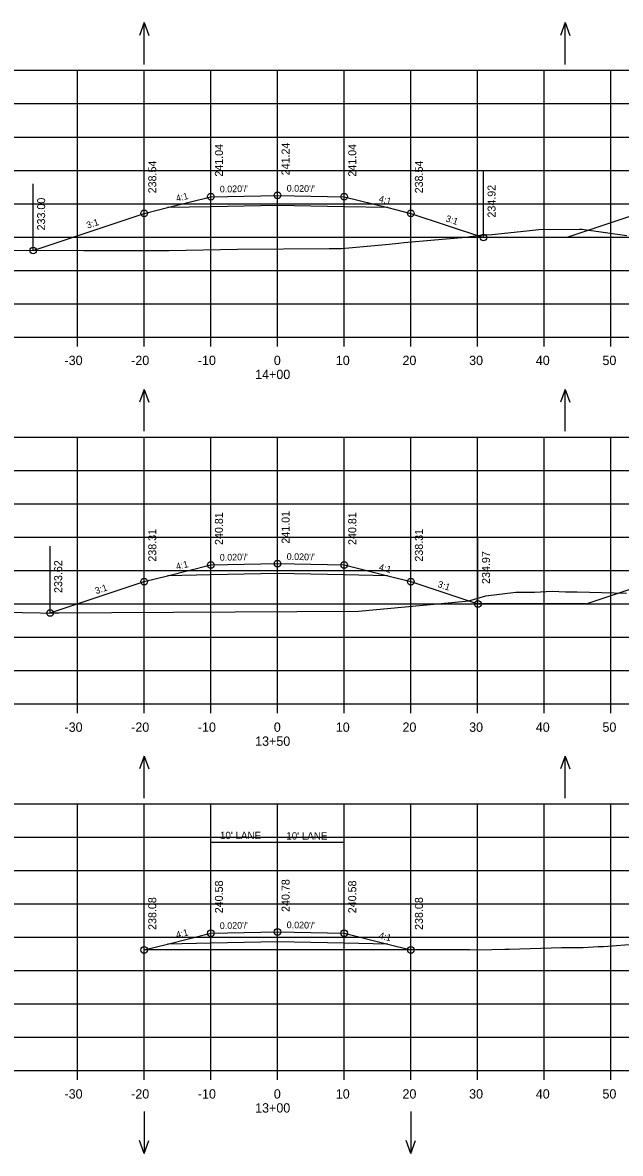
# Model space of a CAD drawing. Extents: x 1342547 to 1344156, y -1532351 to -1517216.
# Drawn here: x 1343039.9 to 1343129.6, y -1532134 to -1531964.4 of the extents above; entities that cross this region are included whole.
import ezdxf

# ---------------------------------------------------------------- set-up
doc = ezdxf.new("R2010")
doc.units = 0
for name, color, linetype in [('R_Alt Surface', 7, 'Continuous'), ('R_Axis', 7, 'Continuous'), ('R_Axis Annot', 7, 'Continuous'), ('R_Draft', 7, 'Continuous'), ('R_Exist Surface', 7, 'Continuous'), ('R_Fin Surface', 7, 'Continuous'), ('R_Grid', 7, 'Continuous'), ('R_No Plot', 7, 'Continuous'), ('R_Water', 7, 'Continuous'), ('R_Xsect Elev', 7, 'Continuous'), ('R_Xsect Slope', 7, 'Continuous')]:
    doc.layers.add(name, color=color, linetype=linetype)

msp = doc.modelspace()

# ---------------------------------------------------------------- linework, layer by layer
at = {"layer": 'R_Alt Surface'}
for points in [[(1343094.71, -1531992.18), (1343088.19, -1531992.05), (1343078.19, -1531991.85), (1343068.19, -1531992.05), (1343061.67, -1531992.18)], [(1343094.71, -1532047.41), (1343088.19, -1532047.28), (1343078.19, -1532047.08), (1343068.19, -1532047.28), (1343061.67, -1532047.41)], [(1343094.71, -1532102.64), (1343088.19, -1532102.51), (1343078.19, -1532102.31), (1343068.19, -1532102.51), (1343061.67, -1532102.64)]]:
    msp.add_lwpolyline(points, dxfattribs=at)
at = {"layer": 'R_Axis'}
for p, q in [((1342938.19, -1532011.6), (1343218.19, -1532011.6)), ((1343048.19, -1532013), (1343048.19, -1532011.6)), ((1343058.19, -1532013), (1343058.19, -1532011.6)), ((1343068.19, -1532013), (1343068.19, -1532011.6)), ((1343078.19, -1532013), (1343078.19, -1532011.6)), ((1343088.19, -1532013), (1343088.19, -1532011.6)), ((1343098.19, -1532013), (1343098.19, -1532011.6)), ((1343108.19, -1532013), (1343108.19, -1532011.6)), ((1343118.19, -1532013), (1343118.19, -1532011.6)), ((1343128.19, -1532013), (1343128.19, -1532011.6)), ((1342938.19, -1532066.6), (1343218.19, -1532066.6)), ((1343048.19, -1532068), (1343048.19, -1532066.6)), ((1343058.19, -1532068), (1343058.19, -1532066.6)), ((1343068.19, -1532068), (1343068.19, -1532066.6)), ((1343078.19, -1532068), (1343078.19, -1532066.6)), ((1343088.19, -1532068), (1343088.19, -1532066.6)), ((1343098.19, -1532068), (1343098.19, -1532066.6)), ((1343108.19, -1532068), (1343108.19, -1532066.6)), ((1343118.19, -1532068), (1343118.19, -1532066.6)), ((1343128.19, -1532068), (1343128.19, -1532066.6)), ((1342938.19, -1532121.6), (1343218.19, -1532121.6)), ((1343048.19, -1532123), (1343048.19, -1532121.6)), ((1343058.19, -1532123), (1343058.19, -1532121.6)), ((1343068.19, -1532123), (1343068.19, -1532121.6)), ((1343078.19, -1532123), (1343078.19, -1532121.6)), ((1343088.19, -1532123), (1343088.19, -1532121.6)), ((1343098.19, -1532123), (1343098.19, -1532121.6)), ((1343108.19, -1532123), (1343108.19, -1532121.6)), ((1343118.19, -1532123), (1343118.19, -1532121.6)), ((1343128.19, -1532123), (1343128.19, -1532121.6))]:
    msp.add_line(p, q, dxfattribs=at)
at = {"layer": 'R_Draft'}
for p, q in [((1343121.48, -1531996.68), (1343109.09, -1531996.68)), ((1343124.49, -1532051.63), (1343108.25, -1532051.63))]:
    msp.add_line(p, q, dxfattribs=at)
at = {"layer": 'R_Exist Surface'}
for points in [[(1343031.95, -1531998.58), (1343049.14, -1531998.63), (1343061.95, -1531998.61), (1343072.17, -1531998.43), (1343085.95, -1531998.34), (1343087.76, -1531998.32), (1343094.94, -1531997.69), (1343096.33, -1531997.52), (1343097.16, -1531997.43), (1343101.75, -1531997.03), (1343106.42, -1531996.61), (1343108.52, -1531996.3), (1343110.31, -1531996.2), (1343115.56, -1531995.69), (1343117.37, -1531995.45), (1343123.47, -1531995.41), (1343123.64, -1531995.41), (1343123.81, -1531995.44), (1343130.56, -1531996.39)], [(1343044.08, -1532052.98), (1343090.32, -1532052.7), (1343104.31, -1532051.4), (1343106.87, -1532051.17), (1343109.44, -1532050.39), (1343113.92, -1532049.88), (1343116.74, -1532049.85), (1343119.37, -1532049.72), (1343121.4, -1532049.83), (1343123.14, -1532049.81), (1343130.51, -1532050)], [(1342989.43, -1532051.94), (1342992.62, -1532051.53), (1342994.26, -1532051.96), (1343002.06, -1532051.86), (1343013.37, -1532052.12), (1343019.39, -1532052.16), (1343025.65, -1532052.21), (1343028.36, -1532052.25), (1343034.39, -1532052.33), (1343036.71, -1532052.61), (1343038.28, -1532052.86), (1343039.89, -1532052.91), (1343045.32, -1532053)], [(1343106.97, -1532103.49), (1343110.35, -1532103.44), (1343112.28, -1532103.4), (1343112.99, -1532103.4), (1343120.77, -1532103.16), (1343124.01, -1532103.16), (1343126.29, -1532103.01), (1343127.08, -1532103.01), (1343132.22, -1532102.61)], [(1343106.97, -1532103.49), (1343058.19, -1532103.51)]]:
    msp.add_lwpolyline(points, dxfattribs=at)
at = {"layer": 'R_Fin Surface'}
for points in [[(1343121.48, -1531996.68), (1343146.56, -1531988.32), (1343162.98, -1531982.84), (1343168.59, -1531981.9), (1343169.96, -1531981.68), (1343172.75, -1531981.21), (1343177.48, -1531980.42), (1343181.72, -1531980.25), (1343188.98, -1531979.96), (1343190.25, -1531979.94), (1343190.98, -1531979.92), (1343201.66, -1531979.71), (1343218.19, -1531979.38)], [(1343041.52, -1531998.61), (1343058.19, -1531993.05), (1343061.67, -1531992.18), (1343068.19, -1531990.55), (1343078.19, -1531990.35), (1343088.19, -1531990.55), (1343094.71, -1531992.18), (1343098.19, -1531993.05), (1343109.09, -1531996.68)], [(1343124.49, -1532051.63), (1343150.93, -1532042.81), (1343169.59, -1532036.57), (1343171.85, -1532036.19), (1343176.55, -1532035.41), (1343176.55, -1532035.41), (1343183.78, -1532035.12), (1343188.05, -1532034.95), (1343189.32, -1532034.93), (1343190.05, -1532034.91), (1343208.89, -1532034.53), (1343218.19, -1532034.35)], [(1343044.08, -1532052.98), (1343058.19, -1532048.28), (1343061.67, -1532047.41), (1343068.19, -1532045.78), (1343078.19, -1532045.58), (1343088.19, -1532045.78), (1343094.71, -1532047.41), (1343098.19, -1532048.28), (1343108.25, -1532051.63)], [(1343058.19, -1532103.51), (1343061.67, -1532102.64), (1343068.19, -1532101.01), (1343078.19, -1532100.81), (1343088.19, -1532101.01), (1343094.71, -1532102.64), (1343098.19, -1532103.51)]]:
    msp.add_lwpolyline(points, dxfattribs=at)
at = {"layer": 'R_Grid'}
for p, q in [((1342938.19, -1531971.6), (1343218.19, -1531971.6)), ((1343048.19, -1532011.6), (1343048.19, -1531971.6)), ((1343058.19, -1532011.6), (1343058.19, -1531971.6)), ((1343068.19, -1532011.6), (1343068.19, -1531971.6)), ((1343078.19, -1532011.6), (1343078.19, -1531971.6)), ((1343088.19, -1532011.6), (1343088.19, -1531971.6)), ((1343098.19, -1532011.6), (1343098.19, -1531971.6)), ((1343108.19, -1532011.6), (1343108.19, -1531971.6)), ((1343118.19, -1532011.6), (1343118.19, -1531971.6)), ((1343128.19, -1532011.6), (1343128.19, -1531971.6)), ((1342938.19, -1531976.6), (1343218.19, -1531976.6)), ((1342938.19, -1531981.6), (1343218.19, -1531981.6)), ((1342938.19, -1531986.6), (1343218.19, -1531986.6)), ((1342938.19, -1531991.6), (1343218.19, -1531991.6)), ((1342938.19, -1531996.6), (1343218.19, -1531996.6)), ((1342938.19, -1532001.6), (1343218.19, -1532001.6)), ((1342938.19, -1532006.6), (1343218.19, -1532006.6)), ((1342938.19, -1532011.6), (1343218.19, -1532011.6)), ((1342938.19, -1532026.6), (1343218.19, -1532026.6)), ((1342938.19, -1532026.6), (1343218.19, -1532026.6)), ((1343048.19, -1532066.6), (1343048.19, -1532026.6)), ((1343048.19, -1532066.6), (1343048.19, -1532026.6)), ((1343058.19, -1532066.6), (1343058.19, -1532026.6)), ((1343058.19, -1532066.6), (1343058.19, -1532026.6)), ((1343068.19, -1532066.6), (1343068.19, -1532026.6)), ((1343068.19, -1532066.6), (1343068.19, -1532026.6)), ((1343078.19, -1532066.6), (1343078.19, -1532026.6)), ((1343078.19, -1532066.6), (1343078.19, -1532026.6)), ((1343088.19, -1532066.6), (1343088.19, -1532026.6)), ((1343088.19, -1532066.6), (1343088.19, -1532026.6)), ((1343098.19, -1532066.6), (1343098.19, -1532026.6)), ((1343098.19, -1532066.6), (1343098.19, -1532026.6)), ((1343108.19, -1532066.6), (1343108.19, -1532026.6)), ((1343108.19, -1532066.6), (1343108.19, -1532026.6)), ((1343118.19, -1532066.6), (1343118.19, -1532026.6)), ((1343118.19, -1532066.6), (1343118.19, -1532026.6)), ((1343128.19, -1532066.6), (1343128.19, -1532026.6)), ((1343128.19, -1532066.6), (1343128.19, -1532026.6)), ((1342938.19, -1532031.6), (1343218.19, -1532031.6)), ((1342938.19, -1532031.6), (1343218.19, -1532031.6)), ((1342938.19, -1532036.6), (1343218.19, -1532036.6)), ((1342938.19, -1532036.6), (1343218.19, -1532036.6)), ((1342938.19, -1532041.6), (1343218.19, -1532041.6)), ((1342938.19, -1532041.6), (1343218.19, -1532041.6)), ((1342938.19, -1532046.6), (1343218.19, -1532046.6)), ((1342938.19, -1532046.6), (1343218.19, -1532046.6)), ((1342938.19, -1532051.6), (1343218.19, -1532051.6)), ((1342938.19, -1532051.6), (1343218.19, -1532051.6)), ((1342938.19, -1532056.6), (1343218.19, -1532056.6)), ((1342938.19, -1532056.6), (1343218.19, -1532056.6)), ((1342938.19, -1532061.6), (1343218.19, -1532061.6)), ((1342938.19, -1532061.6), (1343218.19, -1532061.6)), ((1342938.19, -1532066.6), (1343218.19, -1532066.6)), ((1342938.19, -1532066.6), (1343218.19, -1532066.6)), ((1342938.19, -1532081.6), (1343218.19, -1532081.6)), ((1342938.19, -1532081.6), (1343218.19, -1532081.6)), ((1343048.19, -1532121.6), (1343048.19, -1532081.6)), ((1343048.19, -1532121.6), (1343048.19, -1532081.6)), ((1343058.19, -1532121.6), (1343058.19, -1532081.6)), ((1343058.19, -1532121.6), (1343058.19, -1532081.6)), ((1343068.19, -1532121.6), (1343068.19, -1532081.6)), ((1343068.19, -1532121.6), (1343068.19, -1532081.6)), ((1343078.19, -1532121.6), (1343078.19, -1532081.6)), ((1343078.19, -1532121.6), (1343078.19, -1532081.6)), ((1343088.19, -1532121.6), (1343088.19, -1532081.6)), ((1343088.19, -1532121.6), (1343088.19, -1532081.6)), ((1343098.19, -1532121.6), (1343098.19, -1532081.6)), ((1343098.19, -1532121.6), (1343098.19, -1532081.6)), ((1343108.19, -1532121.6), (1343108.19, -1532081.6)), ((1343108.19, -1532121.6), (1343108.19, -1532081.6)), ((1343118.19, -1532121.6), (1343118.19, -1532081.6)), ((1343118.19, -1532121.6), (1343118.19, -1532081.6)), ((1343128.19, -1532121.6), (1343128.19, -1532081.6)), ((1343128.19, -1532121.6), (1343128.19, -1532081.6)), ((1342938.19, -1532086.6), (1343218.19, -1532086.6)), ((1342938.19, -1532086.6), (1343218.19, -1532086.6)), ((1342938.19, -1532091.6), (1343218.19, -1532091.6)), ((1342938.19, -1532091.6), (1343218.19, -1532091.6)), ((1342938.19, -1532096.6), (1343218.19, -1532096.6)), ((1342938.19, -1532096.6), (1343218.19, -1532096.6)), ((1342938.19, -1532101.6), (1343218.19, -1532101.6)), ((1342938.19, -1532101.6), (1343218.19, -1532101.6)), ((1342938.19, -1532106.6), (1343218.19, -1532106.6)), ((1342938.19, -1532106.6), (1343218.19, -1532106.6)), ((1342938.19, -1532111.6), (1343218.19, -1532111.6)), ((1342938.19, -1532111.6), (1343218.19, -1532111.6)), ((1342938.19, -1532116.6), (1343218.19, -1532116.6)), ((1342938.19, -1532116.6), (1343218.19, -1532116.6)), ((1342938.19, -1532121.6), (1343218.19, -1532121.6)), ((1342938.19, -1532121.6), (1343218.19, -1532121.6))]:
    msp.add_line(p, q, dxfattribs=at)
at = {"layer": 'R_No Plot'}
for centre in [(1343068.19, -1531990.55), (1343078.19, -1531990.35), (1343088.19, -1531990.55), (1343058.19, -1531993.05), (1343098.19, -1531993.05), (1343109.09, -1531996.68), (1343041.52, -1531998.61), (1343078.19, -1532045.58), (1343068.19, -1532045.78), (1343088.19, -1532045.78), (1343058.19, -1532048.28), (1343098.19, -1532048.28), (1343108.25, -1532051.63), (1343044.08, -1532052.98), (1343068.19, -1532101.01), (1343078.19, -1532100.81), (1343088.19, -1532101.01), (1343058.19, -1532103.51), (1343098.19, -1532103.51)]:
    msp.add_circle(centre, 0.5, dxfattribs=at)
at = {"layer": 'R_Water'}
for p, q in [((1343058.19, -1531964.45), (1343057.49, -1531966.37)), ((1343058.19, -1531970.73), (1343058.19, -1531964.45)), ((1343058.19, -1531964.45), (1343058.89, -1531966.37)), ((1343121.34, -1531964.45), (1343120.64, -1531966.37)), ((1343121.34, -1531970.73), (1343121.34, -1531964.45)), ((1343121.34, -1531964.45), (1343122.04, -1531966.37)), ((1343058.19, -1532019.45), (1343057.49, -1532021.37)), ((1343058.19, -1532025.73), (1343058.19, -1532019.45)), ((1343058.19, -1532019.45), (1343058.89, -1532021.37)), ((1343121.34, -1532019.45), (1343120.64, -1532021.37)), ((1343121.34, -1532025.73), (1343121.34, -1532019.45)), ((1343121.34, -1532019.45), (1343122.04, -1532021.37)), ((1343058.19, -1532074.45), (1343057.49, -1532076.37)), ((1343058.19, -1532080.73), (1343058.19, -1532074.45)), ((1343058.19, -1532074.45), (1343058.89, -1532076.37)), ((1343121.34, -1532074.45), (1343120.64, -1532076.37)), ((1343121.34, -1532080.73), (1343121.34, -1532074.45)), ((1343121.34, -1532074.45), (1343122.04, -1532076.37)), ((1343058.19, -1532127.74), (1343058.19, -1532134.02)), ((1343098.19, -1532127.74), (1343098.19, -1532134.02)), ((1343058.19, -1532134.02), (1343057.49, -1532132.1)), ((1343058.19, -1532134.02), (1343058.89, -1532132.1)), ((1343098.19, -1532134.02), (1343097.49, -1532132.1)), ((1343098.19, -1532134.02), (1343098.89, -1532132.1))]:
    msp.add_line(p, q, dxfattribs=at)
at = {"layer": 'R_Xsect Elev'}
for p, q in [((1343068.19, -1531990.55), (1343068.19, -1531980.55)), ((1343078.19, -1531990.35), (1343078.19, -1531980.35)), ((1343088.19, -1531990.55), (1343088.19, -1531980.55)), ((1343058.19, -1531993.05), (1343058.19, -1531983.05)), ((1343098.19, -1531993.05), (1343098.19, -1531983.05)), ((1343109.09, -1531996.68), (1343109.09, -1531986.68)), ((1343041.52, -1531998.61), (1343041.52, -1531988.61)), ((1343068.19, -1532045.78), (1343068.19, -1532035.78)), ((1343078.19, -1532045.58), (1343078.19, -1532035.58)), ((1343088.19, -1532045.78), (1343088.19, -1532035.78)), ((1343058.19, -1532048.28), (1343058.19, -1532038.28)), ((1343098.19, -1532048.28), (1343098.19, -1532038.28)), ((1343108.25, -1532051.63), (1343108.25, -1532041.63)), ((1343044.08, -1532052.98), (1343044.08, -1532042.98)), ((1343068.19, -1532101), (1343068.19, -1532086.5)), ((1343088.19, -1532087.38), (1343068.19, -1532087.38)), ((1343078.19, -1532100.8), (1343078.19, -1532086.5)), ((1343088.19, -1532101), (1343088.19, -1532086.5)), ((1343078.19, -1532100.81), (1343078.19, -1532090.81)), ((1343068.19, -1532101.01), (1343068.19, -1532091.01)), ((1343088.19, -1532101.01), (1343088.19, -1532091.01)), ((1343058.19, -1532103.51), (1343058.19, -1532093.51)), ((1343098.19, -1532103.51), (1343098.19, -1532093.51))]:
    msp.add_line(p, q, dxfattribs=at)

# ---------------------------------------------------------------- texts
at = {"layer": 'R_Axis Annot'}
for s, p in [('-30', (1343046.23, -1532015.8)), ('-20', (1343056.23, -1532015.8)), ('-10', (1343066.23, -1532015.8)), ('0', (1343077.63, -1532015.8)), ('10', (1343086.93, -1532015.8)), ('20', (1343096.93, -1532015.8)), ('30', (1343106.93, -1532015.8)), ('40', (1343116.93, -1532015.8)), ('50', (1343126.93, -1532015.8)), ('14+00', (1343074.83, -1532017.9)), ('-30', (1343046.23, -1532070.8)), ('-20', (1343056.23, -1532070.8)), ('-10', (1343066.23, -1532070.8)), ('0', (1343077.63, -1532070.8)), ('10', (1343086.93, -1532070.8)), ('20', (1343096.93, -1532070.8)), ('30', (1343106.93, -1532070.8)), ('40', (1343116.93, -1532070.8)), ('50', (1343126.93, -1532070.8)), ('13+50', (1343074.83, -1532072.9)), ('-30', (1343046.23, -1532125.8)), ('-20', (1343056.23, -1532125.8)), ('-10', (1343066.23, -1532125.8)), ('0', (1343077.63, -1532125.8)), ('10', (1343086.93, -1532125.8)), ('20', (1343096.93, -1532125.8)), ('30', (1343106.93, -1532125.8)), ('40', (1343116.93, -1532125.8)), ('50', (1343126.93, -1532125.8)), ('13+00', (1343074.83, -1532127.9))]:
    msp.add_text(s, height=1.4, dxfattribs=at).set_placement(p)
at = {"layer": 'R_Xsect Elev'}
for s, p in [('241.04', (1343069.99, -1531987.55)), ('241.24', (1343079.99, -1531987.35)), ('241.04', (1343089.99, -1531987.55)), ('238.54', (1343059.99, -1531990.05)), ('238.54', (1343099.99, -1531990.05)), ('234.92', (1343110.89, -1531993.68)), ('233.00', (1343043.32, -1531995.61)), ('240.81', (1343069.99, -1532042.78)), ('241.01', (1343079.99, -1532042.58)), ('240.81', (1343089.99, -1532042.78)), ('238.31', (1343059.99, -1532045.28)), ('238.31', (1343099.99, -1532045.28)), ('233.62', (1343045.88, -1532049.98)), ('234.97', (1343110.05, -1532048.63)), ('240.58', (1343069.99, -1532098.01)), ('240.78', (1343079.99, -1532097.81)), ('240.58', (1343089.99, -1532098.01)), ('238.08', (1343059.99, -1532100.51)), ('238.08', (1343099.99, -1532100.51))]:
    msp.add_text(s, height=1.2, rotation=90, dxfattribs=at).set_placement(p)
for p in [(1343069.55, -1532086.89), (1343079.5, -1532086.96)]:
    msp.add_text("10' LANE", height=1.1, dxfattribs=at).set_placement(p)
at = {"layer": 'R_Xsect Slope'}
for s, rotation, p in [("0.020'/'", 1.1458, (1343069.53, -1531989.92)), ("0.020'/'", 358.8542, (1343079.55, -1531989.78)), ('4:1', 14.0362, (1343063.07, -1531991.32)), ('4:1', 345.9638, (1343093.31, -1531991.32)), ('3:1', 18.4332, (1343049.7, -1531995.35)), ('3:1', 341.5668, (1343103.31, -1531994.23)), ("0.020'/'", 1.1458, (1343069.53, -1532045.15)), ("0.020'/'", 358.8542, (1343079.55, -1532045.01)), ('4:1', 14.0362, (1343063.07, -1532046.54)), ('4:1', 345.9638, (1343093.31, -1532046.54)), ('3:1', 341.5668, (1343102.12, -1532049.06)), ('3:1', 18.4332, (1343050.98, -1532050.16)), ("0.020'/'", 1.1458, (1343069.53, -1532100.38)), ("0.020'/'", 358.8542, (1343079.55, -1532100.24)), ('4:1', 14.0362, (1343063.07, -1532101.77)), ('4:1', 345.9638, (1343093.31, -1532101.77))]:
    msp.add_text(s, height=1, rotation=rotation, dxfattribs=at).set_placement(p)

doc.saveas('drawing.dxf')
